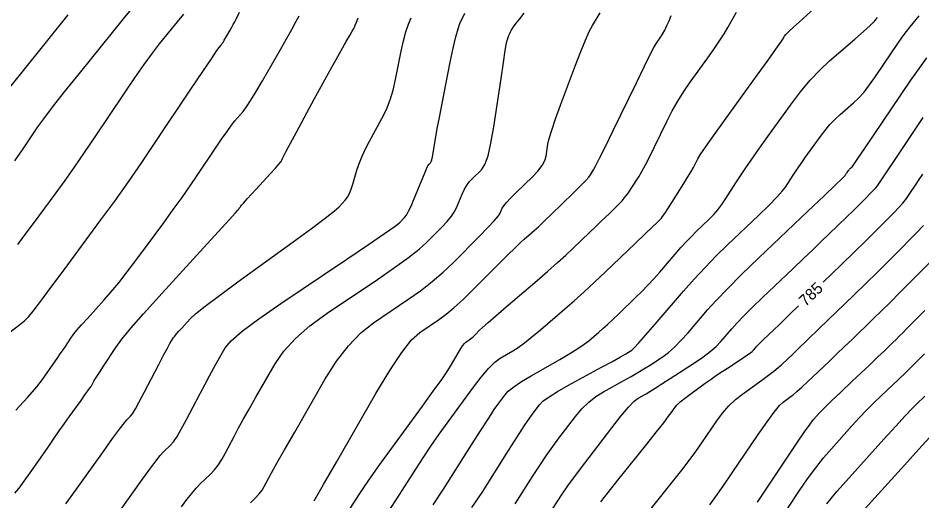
# Model space of a CAD drawing. Extents: x 2082232 to 2083549, y 592624 to 593832.
# Drawn here: x 2083382.5 to 2083437.7, y 592778.1 to 592807.5 of the extents above; entities that cross this region are included whole.
import ezdxf

# ---------------------------------------------------------------- set-up
doc = ezdxf.new("R2010")
doc.units = 0
doc.layers.add('DT_X_Contour_Major', color=7, linetype='Continuous')
doc.layers.add('DT_X_Contour_Minor', color=7, linetype='Continuous')

msp = doc.modelspace()

# ---------------------------------------------------------------- linework, layer by layer
at = {"layer": 'DT_X_Contour_Major'}
for points in [[(2083405.206, 592777.555), (2083405.625, 592778.196), (2083406.776, 592780.012), (2083407.224, 592780.704), (2083407.702, 592781.415), (2083408.213, 592782.147), (2083408.755, 592782.9), (2083410.242, 592784.933), (2083410.767, 592785.621), (2083411.224, 592786.159), (2083411.614, 592786.549), (2083411.937, 592786.789), (2083412.708, 592787.232), (2083413.031, 592787.436), (2083413.421, 592787.719), (2083413.877, 592788.08), (2083414.401, 592788.518), (2083415.886, 592789.792), (2083416.459, 592790.292), (2083417.063, 592790.835), (2083417.697, 592791.422), (2083418.363, 592792.053), (2083420.181, 592793.793), (2083420.784, 592794.37), (2083421.229, 592794.797), (2083421.516, 592795.072), (2083421.645, 592795.196), (2083421.779, 592795.327), (2083421.857, 592795.424), (2083421.991, 592795.618), (2083422.181, 592795.907), (2083422.426, 592796.294), (2083423.153, 592797.452), (2083423.4, 592797.849), (2083423.595, 592798.17), (2083423.738, 592798.416), (2083423.828, 592798.586), (2083423.999, 592798.94), (2083424.149, 592799.186), (2083424.471, 592799.658), (2083424.964, 592800.357), (2083425.629, 592801.282), (2083427.63, 592804.052), (2083428.291, 592804.969), (2083428.774, 592805.643), (2083429.078, 592806.073), (2083429.205, 592806.261), (2083429.303, 592806.435), (2083429.388, 592806.54), (2083429.568, 592806.722), (2083429.843, 592806.982), (2083430.214, 592807.319), (2083431.329, 592808.323)], [(2083382.468, 592793.726), (2083382.927, 592794.327), (2083383.429, 592794.999), (2083384.824, 592796.884), (2083385.365, 592797.627), (2083385.943, 592798.444), (2083386.556, 592799.334), (2083387.206, 592800.297), (2083388.986, 592802.963), (2083389.621, 592803.9), (2083390.192, 592804.714), (2083390.697, 592805.404), (2083391.138, 592805.969), (2083392.228, 592807.312), (2083392.609, 592807.787)], [(2083388.79, 592777.575), (2083390.087, 592779.396), (2083390.533, 592780.012), (2083390.897, 592780.497), (2083391.179, 592780.849), (2083391.38, 592781.068), (2083391.806, 592781.477), (2083391.986, 592781.688), (2083392.205, 592782.013), (2083392.463, 592782.452), (2083392.761, 592783.005), (2083393.607, 592784.632), (2083393.909, 592785.208), (2083394.18, 592785.716), (2083394.42, 592786.155), (2083394.629, 592786.525), (2083395.145, 592787.422), (2083395.502, 592787.843), (2083396.188, 592788.433), (2083397.203, 592789.193), (2083398.546, 592790.121), (2083402.565, 592792.824), (2083403.897, 592793.724), (2083404.88, 592794.399), (2083405.513, 592794.847), (2083405.797, 592795.07), (2083406.088, 592795.362), (2083406.206, 592795.513), (2083406.341, 592795.748), (2083406.494, 592796.066), (2083406.665, 592796.467), (2083407.144, 592797.649), (2083407.306, 592798.041), (2083407.433, 592798.332), (2083407.525, 592798.522), (2083407.583, 592798.611), (2083407.688, 592798.713), (2083407.728, 592798.778), (2083407.766, 592798.895), (2083407.804, 592799.065), (2083407.842, 592799.287), (2083407.941, 592799.951), (2083407.997, 592800.287), (2083408.09, 592800.796), (2083408.221, 592801.48), (2083408.389, 592802.337), (2083408.887, 592804.854), (2083409.065, 592805.71), (2083409.223, 592806.388), (2083409.361, 592806.889), (2083409.481, 592807.213), (2083409.774, 592807.84)], [(2083431.666, 592791.428), (2083432.764, 592792.487), (2083433.572, 592793.268), (2083434.238, 592793.917), (2083434.762, 592794.433), (2083435.144, 592794.815), (2083435.975, 592795.658), (2083436.268, 592795.965), (2083436.523, 592796.252), (2083436.74, 592796.521), (2083436.92, 592796.77), (2083437.348, 592797.409), (2083437.53, 592797.681), (2083437.756, 592798.016)], [(2083418.076, 592778.011), (2083418.535, 592778.589), (2083419.128, 592779.333), (2083420.887, 592781.54), (2083421.475, 592782.28), (2083421.92, 592782.846), (2083422.223, 592783.237), (2083422.382, 592783.453), (2083422.616, 592783.796), (2083422.738, 592783.94), (2083422.927, 592784.117), (2083423.183, 592784.325), (2083423.507, 592784.566), (2083424.46, 592785.251), (2083424.813, 592785.501), (2083425.155, 592785.739), (2083425.488, 592785.965), (2083425.81, 592786.179), (2083426.657, 592786.732), (2083426.942, 592786.921), (2083427.161, 592787.075), (2083427.314, 592787.193), (2083427.402, 592787.274), (2083427.548, 592787.444), (2083427.615, 592787.518), (2083427.706, 592787.612), (2083427.82, 592787.726), (2083427.959, 592787.859), (2083428.361, 592788.242), (2083428.603, 592788.474), (2083429.027, 592788.882), (2083429.632, 592789.465), (2083430.155, 592789.97)], [(2083431.879, 592777.903), (2083432.503, 592778.644), (2083433.242, 592779.48), (2083435.37, 592781.838), (2083436.092, 592782.635), (2083436.663, 592783.256), (2083437.083, 592783.702), (2083437.352, 592783.973), (2083437.868, 592784.462)]]:
    msp.add_lwpolyline(points, dxfattribs=at)
at = {"layer": 'DT_X_Contour_Minor'}
for points in [[(2083382.304, 592798.834), (2083382.527, 592799.151), (2083382.765, 592799.496), (2083383.017, 592799.869), (2083383.708, 592800.903), (2083384.06, 592801.398), (2083384.601, 592802.107), (2083385.329, 592803.03), (2083386.245, 592804.168), (2083388.938, 592807.487), (2083389.826, 592808.582)], [(2083381.806, 592803.073), (2083382.745, 592804.238), (2083385.56, 592807.748)], [(2083381.887, 592788.299), (2083382.493, 592788.753), (2083382.705, 592788.917), (2083382.885, 592789.069), (2083383.033, 592789.209), (2083383.149, 592789.336), (2083383.417, 592789.661), (2083383.61, 592789.91), (2083383.989, 592790.413), (2083384.554, 592791.171), (2083385.305, 592792.183), (2083387.555, 592795.222), (2083388.395, 592796.372), (2083389.228, 592797.542), (2083390.055, 592798.733), (2083390.874, 592799.945), (2083393.05, 592803.204), (2083393.77, 592804.28), (2083394.297, 592805.063), (2083394.631, 592805.554), (2083394.772, 592805.753), (2083394.892, 592805.893), (2083394.944, 592805.961), (2083395.01, 592806.059), (2083395.088, 592806.187), (2083395.181, 592806.346), (2083395.445, 592806.81), (2083395.542, 592806.981), (2083395.634, 592807.149), (2083395.722, 592807.312), (2083395.805, 592807.472), (2083396.02, 592807.891)], [(2083382.302, 592778.54), (2083382.552, 592778.858), (2083382.861, 592779.276), (2083383.227, 592779.792), (2083384.281, 592781.302), (2083384.661, 592781.844), (2083385.009, 592782.341), (2083385.327, 592782.791), (2083385.614, 592783.195), (2083386.337, 592784.21), (2083386.575, 592784.544), (2083386.748, 592784.784), (2083386.854, 592784.932), (2083386.895, 592784.986), (2083386.917, 592785.007), (2083386.928, 592785.021), (2083386.945, 592785.049), (2083386.968, 592785.091), (2083386.997, 592785.145), (2083387.082, 592785.309), (2083387.145, 592785.416), (2083387.271, 592785.615), (2083387.459, 592785.906), (2083387.709, 592786.288), (2083388.46, 592787.43), (2083388.835, 592787.945), (2083389.397, 592788.633), (2083390.146, 592789.496), (2083391.082, 592790.532), (2083393.826, 592793.526), (2083394.728, 592794.511), (2083395.377, 592795.22), (2083395.772, 592795.654), (2083395.914, 592795.812), (2083395.954, 592795.867), (2083395.969, 592795.886), (2083395.982, 592795.905), (2083395.994, 592795.922), (2083396.005, 592795.938), (2083396.032, 592795.979), (2083396.047, 592795.999), (2083396.071, 592796.029), (2083396.104, 592796.069), (2083396.147, 592796.119), (2083396.273, 592796.266), (2083396.355, 592796.359), (2083396.509, 592796.529), (2083396.735, 592796.775), (2083397.031, 592797.097), (2083397.917, 592798.059), (2083398.209, 592798.379), (2083398.421, 592798.62), (2083398.552, 592798.78), (2083398.604, 592798.859), (2083398.633, 592798.965), (2083398.695, 592799.096), (2083398.858, 592799.41), (2083399.123, 592799.906), (2083399.49, 592800.585), (2083400.603, 592802.639), (2083400.998, 592803.365), (2083401.347, 592804.001), (2083401.651, 592804.548), (2083401.909, 592805.006), (2083402.537, 592806.107), (2083402.744, 592806.472), (2083402.895, 592806.738), (2083402.991, 592806.907), (2083403.03, 592806.978), (2083403.06, 592807.037), (2083403.089, 592807.109), (2083403.154, 592807.281), (2083403.253, 592807.553)], [(2083382.355, 592783.614), (2083383.093, 592784.413), (2083383.635, 592785.034), (2083383.98, 592785.477), (2083384.639, 592786.422), (2083384.871, 592786.755), (2083385.072, 592787.046), (2083385.241, 592787.296), (2083385.379, 592787.503), (2083385.707, 592788.001), (2083385.862, 592788.217), (2083386.084, 592788.491), (2083386.37, 592788.824), (2083386.723, 592789.215), (2083387.751, 592790.337), (2083388.165, 592790.808), (2083388.636, 592791.382), (2083389.164, 592792.058), (2083389.749, 592792.836), (2083391.386, 592795.046), (2083391.974, 592795.849), (2083392.513, 592796.599), (2083393.001, 592797.296), (2083393.439, 592797.941), (2083394.541, 592799.591), (2083394.926, 592800.16), (2083395.254, 592800.628), (2083395.524, 592800.995), (2083395.739, 592801.262), (2083396.233, 592801.839), (2083396.447, 592802.118), (2083396.716, 592802.522), (2083397.041, 592803.051), (2083397.421, 592803.704), (2083398.509, 592805.613), (2083398.887, 592806.28), (2083399.203, 592806.847), (2083399.459, 592807.314), (2083399.653, 592807.683)], [(2083385.418, 592777.896), (2083386.006, 592778.707), (2083387.7, 592781.084), (2083388.266, 592781.874), (2083388.694, 592782.461), (2083388.985, 592782.845), (2083389.138, 592783.027), (2083389.361, 592783.242), (2083389.477, 592783.393), (2083389.654, 592783.684), (2083389.894, 592784.115), (2083390.196, 592784.686), (2083391.086, 592786.396), (2083391.384, 592786.966), (2083391.612, 592787.396), (2083391.769, 592787.686), (2083391.856, 592787.834), (2083391.992, 592788.042), (2083392.062, 592788.137), (2083392.167, 592788.265), (2083392.307, 592788.427), (2083392.484, 592788.622), (2083393.002, 592789.188), (2083393.33, 592789.488), (2083393.926, 592789.964), (2083394.788, 592790.616), (2083395.918, 592791.443), (2083399.287, 592793.885), (2083400.411, 592794.705), (2083401.254, 592795.335), (2083401.816, 592795.775), (2083402.098, 592796.024), (2083402.476, 592796.434), (2083402.611, 592796.61), (2083402.734, 592796.828), (2083402.843, 592797.089), (2083402.94, 592797.394), (2083403.18, 592798.263), (2083403.295, 592798.614), (2083403.46, 592799.019), (2083403.675, 592799.475), (2083403.94, 592799.985), (2083404.713, 592801.412), (2083404.983, 592801.962), (2083405.213, 592802.541), (2083405.403, 592803.15), (2083405.552, 592803.789), (2083405.897, 592805.531), (2083406.031, 592806.148), (2083406.176, 592806.692), (2083406.33, 592807.164), (2083406.495, 592807.563)], [(2083392.475, 592777.708), (2083392.8, 592778.151), (2083393.1, 592778.533), (2083393.374, 592778.852), (2083393.622, 592779.109), (2083394.251, 592779.713), (2083394.483, 592779.961), (2083394.71, 592780.254), (2083394.929, 592780.592), (2083395.143, 592780.974), (2083395.704, 592782.052), (2083395.943, 592782.502), (2083396.24, 592783.043), (2083396.596, 592783.675), (2083397.009, 592784.399), (2083398.188, 592786.449), (2083398.718, 592787.219), (2083399.425, 592787.989), (2083400.309, 592788.76), (2083401.37, 592789.533), (2083404.435, 592791.593), (2083405.484, 592792.313), (2083406.334, 592792.929), (2083406.985, 592793.439), (2083407.436, 592793.845), (2083408.374, 592794.788), (2083408.696, 592795.133), (2083408.958, 592795.458), (2083409.161, 592795.764), (2083409.303, 592796.052), (2083409.604, 592796.793), (2083409.728, 592797.061), (2083409.877, 592797.31), (2083410.049, 592797.539), (2083410.245, 592797.75), (2083410.798, 592798.284), (2083411.001, 592798.598), (2083411.193, 592799.138), (2083411.374, 592799.905), (2083411.544, 592800.899), (2083411.985, 592803.852), (2083412.133, 592804.831), (2083412.249, 592805.556), (2083412.331, 592806.025), (2083412.38, 592806.239), (2083412.467, 592806.47), (2083412.5, 592806.554), (2083412.535, 592806.633), (2083412.572, 592806.707), (2083412.61, 592806.776), (2083412.715, 592806.954), (2083412.788, 592807.059), (2083412.928, 592807.241), (2083413.135, 592807.499), (2083413.409, 592807.833)], [(2083396.696, 592777.948), (2083396.981, 592778.235), (2083397.215, 592778.496), (2083397.396, 592778.732), (2083397.525, 592778.943), (2083397.8, 592779.472), (2083397.977, 592779.796), (2083398.301, 592780.37), (2083398.771, 592781.196), (2083399.388, 592782.272), (2083401.231, 592785.476), (2083401.934, 592786.594), (2083402.663, 592787.545), (2083403.416, 592788.328), (2083404.195, 592788.944), (2083406.305, 592790.362), (2083407.071, 592790.902), (2083407.788, 592791.459), (2083408.457, 592792.032), (2083409.076, 592792.621), (2083410.661, 592794.215), (2083411.187, 592794.752), (2083411.575, 592795.168), (2083411.827, 592795.463), (2083411.941, 592795.636), (2083412.063, 592795.937), (2083412.15, 592796.081), (2083412.32, 592796.288), (2083412.572, 592796.557), (2083412.906, 592796.888), (2083413.909, 592797.855), (2083414.242, 592798.206), (2083414.492, 592798.534), (2083414.658, 592798.839), (2083414.741, 592799.121), (2083414.848, 592799.842), (2083414.927, 592800.193), (2083415.081, 592800.707), (2083415.312, 592801.382), (2083415.618, 592802.219), (2083416.537, 592804.667), (2083416.86, 592805.507), (2083417.14, 592806.191), (2083417.378, 592806.718), (2083417.572, 592807.089), (2083418.033, 592807.87)], [(2083400.573, 592778.072), (2083401.147, 592779.067), (2083401.941, 592780.445), (2083404.348, 592784.632), (2083405.192, 592786.042), (2083405.919, 592787.133), (2083406.528, 592787.904), (2083407.02, 592788.355), (2083408.174, 592789.131), (2083408.629, 592789.462), (2083409.126, 592789.871), (2083409.665, 592790.359), (2083410.247, 592790.926), (2083411.854, 592792.543), (2083412.403, 592793.091), (2083412.844, 592793.525), (2083413.176, 592793.843), (2083413.399, 592794.046), (2083413.851, 592794.433), (2083414.011, 592794.571), (2083414.152, 592794.695), (2083414.273, 592794.806), (2083414.376, 592794.902), (2083414.624, 592795.139), (2083414.752, 592795.263), (2083414.951, 592795.456), (2083415.221, 592795.718), (2083415.562, 592796.049), (2083416.565, 592797.025), (2083416.903, 592797.359), (2083417.164, 592797.629), (2083417.348, 592797.835), (2083417.456, 592797.977), (2083417.64, 592798.27), (2083417.766, 592798.503), (2083418.008, 592798.981), (2083418.366, 592799.706), (2083418.838, 592800.677), (2083420.253, 592803.594), (2083420.725, 592804.562), (2083421.08, 592805.279), (2083421.319, 592805.744), (2083421.44, 592805.958), (2083421.61, 592806.192), (2083421.672, 592806.281), (2083421.732, 592806.371), (2083421.789, 592806.463), (2083421.844, 592806.557), (2083421.987, 592806.81), (2083422.052, 592806.937), (2083422.138, 592807.127), (2083422.247, 592807.382), (2083422.377, 592807.702)], [(2083402.775, 592777.603), (2083403.361, 592778.527), (2083403.644, 592778.955), (2083404.054, 592779.545), (2083404.592, 592780.297), (2083405.256, 592781.21), (2083407.196, 592783.862), (2083407.852, 592784.766), (2083408.366, 592785.49), (2083408.736, 592786.033), (2083408.964, 592786.395), (2083409.381, 592787.121), (2083409.528, 592787.365), (2083409.653, 592787.554), (2083409.759, 592787.688), (2083409.844, 592787.766), (2083410.044, 592787.901), (2083410.123, 592787.958), (2083410.209, 592788.029), (2083410.303, 592788.113), (2083410.403, 592788.212), (2083410.682, 592788.492), (2083410.862, 592788.659), (2083411.192, 592788.952), (2083411.672, 592789.369), (2083412.302, 592789.912), (2083414.184, 592791.525), (2083414.85, 592792.101), (2083415.436, 592792.618), (2083415.943, 592793.077), (2083416.37, 592793.477), (2083417.403, 592794.466), (2083417.768, 592794.817), (2083418.09, 592795.126), (2083418.369, 592795.395), (2083418.604, 592795.623), (2083419.172, 592796.176), (2083419.38, 592796.392), (2083419.578, 592796.623), (2083419.764, 592796.871), (2083419.941, 592797.135), (2083420.397, 592797.861), (2083420.583, 592798.176), (2083420.802, 592798.576), (2083421.052, 592799.061), (2083421.333, 592799.632), (2083422.126, 592801.267), (2083422.437, 592801.874), (2083422.776, 592802.469), (2083423.141, 592803.051), (2083423.535, 592803.62), (2083424.62, 592805.122), (2083425.001, 592805.659), (2083425.33, 592806.144), (2083425.609, 592806.577), (2083425.835, 592806.958), (2083426.371, 592807.904)], [(2083407.85, 592777.834), (2083408.476, 592778.789), (2083410.191, 592781.497), (2083410.774, 592782.413), (2083411.235, 592783.128), (2083411.574, 592783.643), (2083411.792, 592783.957), (2083412.21, 592784.529), (2083412.43, 592784.764), (2083412.774, 592785.039), (2083413.242, 592785.354), (2083413.835, 592785.71), (2083415.583, 592786.711), (2083416.185, 592787.064), (2083416.679, 592787.372), (2083417.067, 592787.635), (2083417.347, 592787.852), (2083417.952, 592788.37), (2083418.198, 592788.586), (2083418.484, 592788.846), (2083418.81, 592789.149), (2083419.175, 592789.496), (2083420.202, 592790.479), (2083420.583, 592790.853), (2083420.956, 592791.238), (2083421.322, 592791.633), (2083421.68, 592792.04), (2083422.624, 592793.137), (2083422.969, 592793.532), (2083423.299, 592793.892), (2083423.612, 592794.218), (2083423.908, 592794.51), (2083424.676, 592795.242), (2083424.957, 592795.528), (2083425.223, 592795.836), (2083425.475, 592796.167), (2083425.712, 592796.521), (2083426.326, 592797.494), (2083426.604, 592797.921), (2083426.979, 592798.47), (2083427.45, 592799.143), (2083428.017, 592799.938), (2083429.659, 592802.222), (2083430.271, 592803.034), (2083430.873, 592803.756), (2083431.467, 592804.389), (2083432.053, 592804.932), (2083433.603, 592806.262), (2083434.124, 592806.717), (2083434.526, 592807.087), (2083434.809, 592807.37), (2083434.973, 592807.568)], [(2083410.213, 592777.67), (2083410.828, 592778.596), (2083412.444, 592781.147), (2083412.992, 592782.007), (2083413.424, 592782.676), (2083413.742, 592783.152), (2083413.943, 592783.437), (2083414.327, 592783.94), (2083414.546, 592784.157), (2083414.918, 592784.428), (2083415.441, 592784.754), (2083416.116, 592785.136), (2083418.119, 592786.227), (2083418.785, 592786.591), (2083419.282, 592786.865), (2083419.611, 592787.048), (2083419.77, 592787.142), (2083419.97, 592787.273), (2083420.116, 592787.409), (2083420.404, 592787.721), (2083420.835, 592788.207), (2083421.408, 592788.868), (2083423.125, 592790.866), (2083423.777, 592791.605), (2083424.444, 592792.325), (2083425.126, 592793.025), (2083425.823, 592793.707), (2083427.703, 592795.498), (2083428.335, 592796.11), (2083428.821, 592796.601), (2083429.161, 592796.974), (2083429.355, 592797.226), (2083429.678, 592797.739), (2083429.825, 592797.963), (2083430.022, 592798.253), (2083430.27, 592798.607), (2083430.569, 592799.026), (2083431.434, 592800.23), (2083431.757, 592800.658), (2083432.074, 592801.038), (2083432.387, 592801.372), (2083432.696, 592801.658), (2083433.512, 592802.358), (2083433.826, 592802.656), (2083434.155, 592803.025), (2083434.499, 592803.464), (2083434.857, 592803.973), (2083435.834, 592805.426), (2083436.18, 592805.934), (2083436.486, 592806.368), (2083436.751, 592806.729), (2083436.976, 592807.015), (2083437.523, 592807.682)], [(2083412.859, 592777.897), (2083413.948, 592779.615), (2083414.353, 592780.242), (2083414.75, 592780.832), (2083415.141, 592781.385), (2083415.525, 592781.902), (2083416.538, 592783.232), (2083416.929, 592783.701), (2083417.342, 592784.108), (2083417.777, 592784.455), (2083418.235, 592784.74), (2083419.483, 592785.42), (2083419.932, 592785.669), (2083420.342, 592785.905), (2083420.714, 592786.129), (2083421.047, 592786.34), (2083421.883, 592786.886), (2083422.213, 592787.131), (2083422.577, 592787.454), (2083422.975, 592787.856), (2083423.406, 592788.337), (2083424.599, 592789.725), (2083425.131, 592790.314), (2083425.832, 592791.04), (2083426.701, 592791.904), (2083427.738, 592792.904), (2083430.729, 592795.754), (2083431.712, 592796.691), (2083432.418, 592797.367), (2083432.846, 592797.78), (2083432.997, 592797.931), (2083433.03, 592797.983), (2083433.045, 592798.006), (2083433.065, 592798.036), (2083433.091, 592798.072), (2083433.121, 592798.115), (2083433.21, 592798.238), (2083433.243, 592798.281), (2083433.275, 592798.32), (2083433.307, 592798.354), (2083433.339, 592798.383), (2083433.422, 592798.455), (2083433.528, 592798.595), (2083433.783, 592798.963), (2083434.188, 592799.557), (2083434.742, 592800.379), (2083436.418, 592802.872), (2083437.012, 592803.744), (2083437.537, 592804.489), (2083437.992, 592805.108)], [(2083414.89, 592777.197), (2083415.452, 592778.084), (2083415.713, 592778.476), (2083416.076, 592778.987), (2083416.54, 592779.618), (2083417.106, 592780.367), (2083418.75, 592782.524), (2083419.312, 592783.245), (2083419.767, 592783.788), (2083420.114, 592784.155), (2083420.353, 592784.344), (2083420.847, 592784.613), (2083421.079, 592784.747), (2083421.402, 592784.945), (2083421.817, 592785.209), (2083422.323, 592785.537), (2083423.796, 592786.5), (2083424.311, 592786.852), (2083424.751, 592787.187), (2083425.115, 592787.505), (2083425.404, 592787.806), (2083426.074, 592788.585), (2083426.38, 592788.923), (2083426.796, 592789.352), (2083427.322, 592789.873), (2083427.957, 592790.485), (2083429.799, 592792.24), (2083430.455, 592792.866), (2083431.042, 592793.426), (2083431.559, 592793.922), (2083432.006, 592794.353), (2083433.107, 592795.415), (2083433.487, 592795.783), (2083433.8, 592796.087), (2083434.046, 592796.33), (2083434.226, 592796.509), (2083434.616, 592796.906), (2083434.754, 592797.05), (2083434.873, 592797.185), (2083434.976, 592797.311), (2083435.06, 592797.428), (2083435.261, 592797.728), (2083435.39, 592797.921), (2083435.627, 592798.273), (2083435.972, 592798.785), (2083436.424, 592799.458), (2083437.772, 592801.464)], [(2083421.184, 592777.638), (2083422.538, 592779.338), (2083423.026, 592779.958), (2083423.472, 592780.545), (2083423.877, 592781.098), (2083424.241, 592781.617), (2083425.156, 592782.956), (2083425.512, 592783.435), (2083425.893, 592783.868), (2083426.298, 592784.255), (2083426.728, 592784.596), (2083427.909, 592785.444), (2083428.316, 592785.741), (2083428.651, 592785.995), (2083428.915, 592786.207), (2083429.108, 592786.376), (2083429.526, 592786.772), (2083429.762, 592786.997), (2083430.156, 592787.375), (2083430.709, 592787.908), (2083431.421, 592788.594), (2083433.529, 592790.628), (2083434.28, 592791.356), (2083434.953, 592792.014), (2083435.547, 592792.602), (2083436.063, 592793.121), (2083437.334, 592794.411), (2083437.782, 592794.88)], [(2083424.74, 592777.842), (2083425.096, 592778.335), (2083425.549, 592778.982), (2083426.1, 592779.781), (2083427.696, 592782.117), (2083428.24, 592782.897), (2083428.673, 592783.487), (2083428.997, 592783.887), (2083429.211, 592784.096), (2083429.634, 592784.4), (2083429.82, 592784.544), (2083430.06, 592784.748), (2083430.353, 592785.012), (2083430.701, 592785.336), (2083431.699, 592786.28), (2083432.088, 592786.648), (2083432.504, 592787.046), (2083432.949, 592787.473), (2083433.423, 592787.929), (2083434.723, 592789.183), (2083435.226, 592789.673), (2083435.762, 592790.201), (2083436.33, 592790.768), (2083436.93, 592791.374), (2083438.572, 592793.04)], [(2083427.655, 592777.992), (2083429.445, 592780.69), (2083430.051, 592781.596), (2083430.525, 592782.288), (2083430.867, 592782.767), (2083431.077, 592783.034), (2083431.461, 592783.459), (2083431.613, 592783.624), (2083431.781, 592783.797), (2083431.965, 592783.981), (2083432.165, 592784.173), (2083432.721, 592784.699), (2083432.939, 592784.905), (2083433.177, 592785.131), (2083433.435, 592785.375), (2083433.713, 592785.637), (2083434.48, 592786.363), (2083434.755, 592786.623), (2083435.004, 592786.86), (2083435.228, 592787.074), (2083435.425, 592787.263), (2083435.917, 592787.738), (2083436.108, 592787.924), (2083436.311, 592788.124), (2083436.526, 592788.338), (2083436.753, 592788.568), (2083437.374, 592789.199), (2083437.614, 592789.442), (2083437.866, 592789.697)], [(2083428.873, 592776.679), (2083430.213, 592778.699), (2083430.711, 592779.426), (2083431.202, 592780.095), (2083431.685, 592780.706), (2083432.16, 592781.257), (2083433.415, 592782.649), (2083433.879, 592783.154), (2083434.327, 592783.626), (2083434.761, 592784.065), (2083435.179, 592784.471), (2083436.275, 592785.509), (2083436.681, 592785.897), (2083437.078, 592786.281), (2083437.465, 592786.663), (2083437.842, 592787.041)], [(2083434.031, 592777.377), (2083436.636, 592780.265), (2083437.506, 592781.226), (2083438.16, 592781.943)]]:
    msp.add_lwpolyline(points, dxfattribs=at)

# ---------------------------------------------------------------- texts
at = {"layer": 'DT_X_Contour_Major'}
msp.add_text('785', height=0.7, rotation=43.9767, dxfattribs=at).set_placement((2083430.585, 592789.898))

doc.saveas('drawing.dxf')
